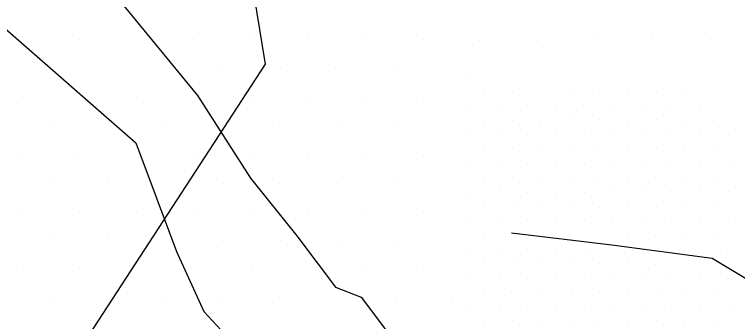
# Model space of a CAD drawing. Extents: x 1602514 to 1609837, y 863887 to 871157.
# Drawn here: x 1605875.4 to 1606053.3, y 867142.8 to 867218.3 of the extents above; entities that cross this region are included whole.
import ezdxf

# ---------------------------------------------------------------- set-up
doc = ezdxf.new("R2010")
doc.units = 0
for name, color, linetype in [('Survey-Flow line', 7, 'Continuous'), ('Survey-Ridge Lines', 7, 'Continuous'), ('Survey-Spot dirt', 7, 'Continuous'), ('Survey-Vegetation trees', 7, 'Continuous')]:
    doc.layers.add(name, color=color, linetype=linetype)

msp = doc.modelspace()

# ---------------------------------------------------------------- linework, layer by layer
at = {"layer": 'Survey-Flow line'}
msp.add_lwpolyline([(1606230.1, 867046.03), (1606213.28, 867064.94), (1606199.3, 867082.33), (1606181.86, 867099.85), (1606161.87, 867113.9), (1606139.26, 867123.55), (1606117.41, 867134.48), (1606095, 867144.39), (1606069.76, 867144.68), (1606047.04, 867158.31), (1606022.39, 867161.6), (1605997.68, 867164.55)], dxfattribs=at)
msp.add_lwpolyline([(1606230.1, 867046.03), (1606213.28, 867064.94), (1606199.3, 867082.33), (1606181.86, 867099.85), (1606161.87, 867113.9), (1606139.26, 867123.55), (1606117.41, 867134.48), (1606095, 867144.39), (1606069.76, 867144.68), (1606047.04, 867158.31), (1606022.39, 867161.6), (1605997.68, 867164.55)], dxfattribs=at)
at = {"layer": 'Survey-Ridge Lines'}
for points in [[(1605760.37, 867350.74), (1605769.33, 867334.89), (1605786.8, 867315.56), (1605810.95, 867292.32), (1605868.77, 867267.38), (1605891.04, 867234.31), (1605920.44, 867198.43), (1605933.46, 867178.11), (1605944.86, 867163.91), (1605954.37, 867151.23), (1605960.71, 867148.81), (1605966.67, 867140.84), (1605979.6, 867121.76), (1605991.86, 867087.03)], [(1605760.37, 867350.74), (1605769.33, 867334.89), (1605786.8, 867315.56), (1605810.95, 867292.32), (1605868.77, 867267.38), (1605891.04, 867234.31), (1605920.44, 867198.43), (1605933.46, 867178.11), (1605944.86, 867163.91), (1605954.37, 867151.23), (1605960.71, 867148.81), (1605966.67, 867140.84), (1605979.6, 867121.76), (1605991.86, 867087.03)], [(1605869.78, 867217.78), (1605905.28, 867186.75), (1605915.28, 867160.05), (1605922, 867145.29), (1605933.71, 867132.64), (1605938.35, 867126.52), (1605947.66, 867119.07), (1605962.26, 867099.88), (1605980.03, 867079.01), (1605995.61, 867053.57), (1606010.43, 867033.43), (1606026.52, 867002.69), (1606042.95, 866962.5), (1606070.33, 866925.45)], [(1605869.78, 867217.78), (1605905.28, 867186.75), (1605915.28, 867160.05), (1605922, 867145.29), (1605933.71, 867132.64), (1605938.35, 867126.52), (1605947.66, 867119.07), (1605962.26, 867099.88), (1605980.03, 867079.01), (1605995.61, 867053.57), (1606010.43, 867033.43), (1606026.52, 867002.69), (1606042.95, 866962.5), (1606070.33, 866925.45)]]:
    msp.add_lwpolyline(points, dxfattribs=at)
at = {"layer": 'Survey-Spot dirt'}
for p, q in [((1605891.34, 867212.18), (1605891.34, 867212.18)), ((1605891.34, 867212.18), (1605891.34, 867212.18)), ((1605919.42, 867212.23), (1605919.42, 867212.23)), ((1605919.42, 867212.23), (1605919.42, 867212.23)), ((1605933.57, 867212.08), (1605933.57, 867212.08)), ((1605933.57, 867212.08), (1605933.57, 867212.08)), ((1605947.72, 867212.1), (1605947.72, 867212.1)), ((1605947.72, 867212.1), (1605947.72, 867212.1)), ((1605961.75, 867212.18), (1605961.75, 867212.18)), ((1605961.75, 867212.18), (1605961.75, 867212.18)), ((1605976.05, 867212.13), (1605976.05, 867212.13)), ((1605976.05, 867212.13), (1605976.05, 867212.13)), ((1605989.84, 867212.03), (1605989.84, 867212.03)), ((1605989.84, 867212.03), (1605989.84, 867212.03)), ((1606004.17, 867212.01), (1606004.17, 867212.01)), ((1606004.17, 867212.01), (1606004.17, 867212.01)), ((1606018.16, 867212.16), (1606018.16, 867212.16)), ((1606018.16, 867212.16), (1606018.16, 867212.16)), ((1606032.46, 867212.08), (1606032.46, 867212.08)), ((1606032.46, 867212.08), (1606032.46, 867212.08)), ((1606046.63, 867212.09), (1606046.63, 867212.09)), ((1606046.63, 867212.09), (1606046.63, 867212.09)), ((1605926.64, 867205), (1605926.64, 867205)), ((1605926.64, 867205), (1605926.64, 867205)), ((1605940.85, 867205.12), (1605940.85, 867205.12)), ((1605940.85, 867205.12), (1605940.85, 867205.12)), ((1605954.43, 867205.17), (1605954.43, 867205.17)), ((1605954.43, 867205.17), (1605954.43, 867205.17)), ((1605968.76, 867205.11), (1605968.76, 867205.11)), ((1605968.76, 867205.11), (1605968.76, 867205.11)), ((1605987.53, 867202.58), (1605987.53, 867202.58)), ((1605987.53, 867202.58), (1605987.53, 867202.58)), ((1605990.88, 867199.42), (1605990.88, 867199.42)), ((1605990.88, 867199.42), (1605990.88, 867199.42)), ((1605997.82, 867199.26), (1605997.82, 867199.26)), ((1605997.82, 867199.26), (1605997.82, 867199.26)), ((1606012.04, 867199.24), (1606012.04, 867199.24)), ((1606012.04, 867199.24), (1606012.04, 867199.24)), ((1606019.32, 867199.55), (1606019.32, 867199.55)), ((1606019.32, 867199.55), (1606019.32, 867199.55)), ((1606026.14, 867199.54), (1606026.14, 867199.54)), ((1606026.14, 867199.54), (1606026.14, 867199.54)), ((1606033.4, 867199.33), (1606033.4, 867199.33)), ((1606033.4, 867199.33), (1606033.4, 867199.33)), ((1606040.45, 867199.41), (1606040.45, 867199.41)), ((1606040.45, 867199.41), (1606040.45, 867199.41)), ((1605877.3, 867198.07), (1605877.3, 867198.07)), ((1605877.3, 867198.07), (1605877.3, 867198.07)), ((1605905.51, 867197.95), (1605905.51, 867197.95)), ((1605905.51, 867197.95), (1605905.51, 867197.95)), ((1605933.52, 867197.91), (1605933.52, 867197.91)), ((1605933.52, 867197.91), (1605933.52, 867197.91)), ((1605947.93, 867197.79), (1605947.93, 867197.79)), ((1605947.93, 867197.79), (1605947.93, 867197.79)), ((1605961.86, 867198.08), (1605961.86, 867198.08)), ((1605961.86, 867198.08), (1605961.86, 867198.08)), ((1605976.05, 867197.78), (1605976.05, 867197.78)), ((1605976.05, 867197.78), (1605976.05, 867197.78)), ((1605987.42, 867195.94), (1605987.42, 867195.94)), ((1605987.42, 867195.94), (1605987.42, 867195.94)), ((1605994.59, 867195.89), (1605994.59, 867195.89)), ((1605994.59, 867195.89), (1605994.59, 867195.89)), ((1606001.63, 867196.04), (1606001.63, 867196.04)), ((1606001.63, 867196.04), (1606001.63, 867196.04)), ((1606008.64, 867195.74), (1606008.64, 867195.74)), ((1606008.64, 867195.74), (1606008.64, 867195.74)), ((1606015.51, 867195.95), (1606015.51, 867195.95)), ((1606015.51, 867195.95), (1606015.51, 867195.95)), ((1606022.73, 867195.92), (1606022.73, 867195.92)), ((1606022.73, 867195.92), (1606022.73, 867195.92)), ((1606029.61, 867195.83), (1606029.61, 867195.83)), ((1606029.61, 867195.83), (1606029.61, 867195.83)), ((1606036.79, 867195.92), (1606036.79, 867195.92)), ((1606036.79, 867195.92), (1606036.79, 867195.92)), ((1606044, 867195.9), (1606044, 867195.9)), ((1606044, 867195.9), (1606044, 867195.9)), ((1605990.9, 867192.11), (1605990.9, 867192.11)), ((1605990.9, 867192.11), (1605990.9, 867192.11)), ((1605997.99, 867192.34), (1605997.99, 867192.34)), ((1605997.99, 867192.34), (1605997.99, 867192.34)), ((1606004.91, 867192.32), (1606004.91, 867192.32)), ((1606004.91, 867192.32), (1606004.91, 867192.32)), ((1606012.19, 867192.43), (1606012.19, 867192.43)), ((1606012.19, 867192.43), (1606012.19, 867192.43)), ((1606019.22, 867192.42), (1606019.22, 867192.42)), ((1606019.22, 867192.42), (1606019.22, 867192.42)), ((1606026.37, 867192.25), (1606026.37, 867192.25)), ((1606026.37, 867192.25), (1606026.37, 867192.25)), ((1606033.24, 867192.47), (1606033.24, 867192.47)), ((1606033.24, 867192.47), (1606033.24, 867192.47)), ((1606040.46, 867192.25), (1606040.46, 867192.25)), ((1606040.46, 867192.25), (1606040.46, 867192.25)), ((1606047.45, 867192.27), (1606047.45, 867192.27)), ((1606047.45, 867192.27), (1606047.45, 867192.27)), ((1605884.16, 867190.85), (1605884.16, 867190.85)), ((1605884.16, 867190.85), (1605884.16, 867190.85)), ((1605912.63, 867190.84), (1605912.63, 867190.84)), ((1605912.63, 867190.84), (1605912.63, 867190.84)), ((1605926.67, 867190.92), (1605926.67, 867190.92)), ((1605926.67, 867190.92), (1605926.67, 867190.92)), ((1605940.65, 867190.93), (1605940.65, 867190.93)), ((1605940.65, 867190.93), (1605940.65, 867190.93)), ((1605954.78, 867190.75), (1605954.78, 867190.75)), ((1605954.78, 867190.75), (1605954.78, 867190.75)), ((1605968.77, 867190.8), (1605968.77, 867190.8)), ((1605968.77, 867190.8), (1605968.77, 867190.8)), ((1605987.37, 867188.88), (1605987.37, 867188.88)), ((1605987.37, 867188.88), (1605987.37, 867188.88)), ((1605994.41, 867188.88), (1605994.41, 867188.88)), ((1605994.41, 867188.88), (1605994.41, 867188.88)), ((1606001.61, 867188.87), (1606001.61, 867188.87)), ((1606001.61, 867188.87), (1606001.61, 867188.87)), ((1606008.62, 867189), (1606008.62, 867189)), ((1606008.62, 867189), (1606008.62, 867189)), ((1606015.7, 867189.05), (1606015.7, 867189.05)), ((1606015.7, 867189.05), (1606015.7, 867189.05)), ((1606022.68, 867188.94), (1606022.68, 867188.94)), ((1606022.68, 867188.94), (1606022.68, 867188.94)), ((1606029.97, 867188.59), (1606029.97, 867188.59)), ((1606029.97, 867188.59), (1606029.97, 867188.59)), ((1606036.84, 867188.91), (1606036.84, 867188.91)), ((1606036.84, 867188.91), (1606036.84, 867188.91)), ((1606043.89, 867188.79), (1606043.89, 867188.79)), ((1606043.89, 867188.79), (1606043.89, 867188.79)), ((1606050.95, 867188.92), (1606050.95, 867188.92)), ((1606050.95, 867188.92), (1606050.95, 867188.92)), ((1605990.96, 867185.22), (1605990.96, 867185.22)), ((1605990.96, 867185.22), (1605990.96, 867185.22)), ((1605998.04, 867185.34), (1605998.04, 867185.34)), ((1605998.04, 867185.34), (1605998.04, 867185.34)), ((1606005.16, 867185.2), (1606005.16, 867185.2)), ((1606005.16, 867185.2), (1606005.16, 867185.2)), ((1606012.02, 867185.17), (1606012.02, 867185.17)), ((1606012.02, 867185.17), (1606012.02, 867185.17)), ((1606019.03, 867185.19), (1606019.03, 867185.19)), ((1606019.03, 867185.19), (1606019.03, 867185.19)), ((1606026.2, 867185.43), (1606026.2, 867185.43)), ((1606026.2, 867185.43), (1606026.2, 867185.43)), ((1606033.23, 867185.34), (1606033.23, 867185.34)), ((1606033.23, 867185.34), (1606033.23, 867185.34)), ((1606040.34, 867185.51), (1606040.34, 867185.51)), ((1606040.34, 867185.51), (1606040.34, 867185.51)), ((1606047.55, 867185.25), (1606047.55, 867185.25)), ((1606047.55, 867185.25), (1606047.55, 867185.25)), ((1605877.12, 867184.18), (1605877.12, 867184.18)), ((1605877.12, 867184.18), (1605877.12, 867184.18)), ((1605891.26, 867183.87), (1605891.26, 867183.87)), ((1605891.26, 867183.87), (1605891.26, 867183.87)), ((1605919.56, 867183.93), (1605919.56, 867183.93)), ((1605919.56, 867183.93), (1605919.56, 867183.93)), ((1605933.51, 867183.78), (1605933.51, 867183.78)), ((1605933.51, 867183.78), (1605933.51, 867183.78)), ((1605947.61, 867183.84), (1605947.61, 867183.84)), ((1605947.61, 867183.84), (1605947.61, 867183.84)), ((1605961.89, 867183.73), (1605961.89, 867183.73)), ((1605961.89, 867183.73), (1605961.89, 867183.73)), ((1605976.08, 867183.7), (1605976.08, 867183.7)), ((1605976.08, 867183.7), (1605976.08, 867183.7)), ((1605987.27, 867181.7), (1605987.27, 867181.7)), ((1605987.27, 867181.7), (1605987.27, 867181.7)), ((1605994.51, 867181.91), (1605994.51, 867181.91)), ((1605994.51, 867181.91), (1605994.51, 867181.91)), ((1606001.58, 867181.65), (1606001.58, 867181.65)), ((1606001.58, 867181.65), (1606001.58, 867181.65)), ((1606008.45, 867181.69), (1606008.45, 867181.69)), ((1606008.45, 867181.69), (1606008.45, 867181.69)), ((1606015.68, 867181.8), (1606015.68, 867181.8)), ((1606015.68, 867181.8), (1606015.68, 867181.8)), ((1606022.71, 867181.82), (1606022.71, 867181.82)), ((1606022.71, 867181.82), (1606022.71, 867181.82)), ((1606029.58, 867181.85), (1606029.58, 867181.85)), ((1606029.58, 867181.85), (1606029.58, 867181.85)), ((1606036.86, 867181.92), (1606036.86, 867181.92)), ((1606036.86, 867181.92), (1606036.86, 867181.92)), ((1606043.89, 867181.63), (1606043.89, 867181.63)), ((1606043.89, 867181.63), (1606043.89, 867181.63)), ((1606051.19, 867181.67), (1606051.19, 867181.67)), ((1606051.19, 867181.67), (1606051.19, 867181.67)), ((1605990.8, 867178.19), (1605990.8, 867178.19)), ((1605990.8, 867178.19), (1605990.8, 867178.19)), ((1605997.92, 867178.19), (1605997.92, 867178.19)), ((1605997.92, 867178.19), (1605997.92, 867178.19)), ((1606005.13, 867178.31), (1606005.13, 867178.31)), ((1606005.13, 867178.31), (1606005.13, 867178.31)), ((1606012.2, 867178.21), (1606012.2, 867178.21)), ((1606012.2, 867178.21), (1606012.2, 867178.21)), ((1606019.16, 867178.16), (1606019.16, 867178.16)), ((1606019.16, 867178.16), (1606019.16, 867178.16)), ((1606026.15, 867178.18), (1606026.15, 867178.18)), ((1606026.15, 867178.18), (1606026.15, 867178.18)), ((1606033.19, 867178.28), (1606033.19, 867178.28)), ((1606033.19, 867178.28), (1606033.19, 867178.28)), ((1606040.57, 867178.26), (1606040.57, 867178.26)), ((1606040.57, 867178.26), (1606040.57, 867178.26)), ((1606047.38, 867178.24), (1606047.38, 867178.24)), ((1606047.38, 867178.24), (1606047.38, 867178.24)), ((1605884.25, 867176.72), (1605884.25, 867176.72)), ((1605884.25, 867176.72), (1605884.25, 867176.72)), ((1605898.35, 867176.9), (1605898.35, 867176.9)), ((1605898.35, 867176.9), (1605898.35, 867176.9)), ((1605926.76, 867176.78), (1605926.76, 867176.78)), ((1605926.76, 867176.78), (1605926.76, 867176.78)), ((1605940.72, 867176.83), (1605940.72, 867176.83)), ((1605940.72, 867176.83), (1605940.72, 867176.83)), ((1605954.81, 867176.67), (1605954.81, 867176.67)), ((1605954.81, 867176.67), (1605954.81, 867176.67)), ((1605968.99, 867176.72), (1605968.99, 867176.72)), ((1605968.99, 867176.72), (1605968.99, 867176.72)), ((1605987.37, 867174.63), (1605987.37, 867174.63)), ((1605987.37, 867174.63), (1605987.37, 867174.63)), ((1605994.62, 867174.73), (1605994.62, 867174.73)), ((1605994.62, 867174.73), (1605994.62, 867174.73)), ((1606001.55, 867174.59), (1606001.55, 867174.59)), ((1606001.55, 867174.59), (1606001.55, 867174.59)), ((1606008.61, 867174.57), (1606008.61, 867174.57)), ((1606008.61, 867174.57), (1606008.61, 867174.57)), ((1606015.58, 867174.67), (1606015.58, 867174.67)), ((1606015.58, 867174.67), (1606015.58, 867174.67)), ((1606022.72, 867174.72), (1606022.72, 867174.72)), ((1606022.72, 867174.72), (1606022.72, 867174.72)), ((1606029.9, 867174.69), (1606029.9, 867174.69)), ((1606029.9, 867174.69), (1606029.9, 867174.69)), ((1606036.89, 867174.69), (1606036.89, 867174.69)), ((1606036.89, 867174.69), (1606036.89, 867174.69)), ((1606043.93, 867175.04), (1606043.93, 867175.04)), ((1606043.93, 867175.04), (1606043.93, 867175.04)), ((1606051.1, 867174.71), (1606051.1, 867174.71)), ((1606051.1, 867174.71), (1606051.1, 867174.71)), ((1605990.91, 867171.21), (1605990.91, 867171.21)), ((1605990.91, 867171.21), (1605990.91, 867171.21)), ((1605998.1, 867171.18), (1605998.1, 867171.18)), ((1605998.1, 867171.18), (1605998.1, 867171.18)), ((1606005.11, 867171.18), (1606005.11, 867171.18)), ((1606005.11, 867171.18), (1606005.11, 867171.18)), ((1606012.14, 867170.98), (1606012.14, 867170.98)), ((1606012.14, 867170.98), (1606012.14, 867170.98)), ((1606019.26, 867170.98), (1606019.26, 867170.98)), ((1606019.26, 867170.98), (1606019.26, 867170.98)), ((1606026.17, 867170.95), (1606026.17, 867170.95)), ((1606026.17, 867170.95), (1606026.17, 867170.95)), ((1606033.24, 867171.21), (1606033.24, 867171.21)), ((1606033.24, 867171.21), (1606033.24, 867171.21)), ((1606040.5, 867171.13), (1606040.5, 867171.13)), ((1606040.5, 867171.13), (1606040.5, 867171.13)), ((1606047.49, 867171.19), (1606047.49, 867171.19)), ((1606047.49, 867171.19), (1606047.49, 867171.19)), ((1605877.27, 867169.85), (1605877.27, 867169.85)), ((1605877.27, 867169.85), (1605877.27, 867169.85)), ((1605891.33, 867169.75), (1605891.33, 867169.75)), ((1605891.33, 867169.75), (1605891.33, 867169.75)), ((1605905.34, 867169.84), (1605905.34, 867169.84)), ((1605905.34, 867169.84), (1605905.34, 867169.84)), ((1605919.52, 867169.73), (1605919.52, 867169.73)), ((1605919.52, 867169.73), (1605919.52, 867169.73)), ((1605933.55, 867169.78), (1605933.55, 867169.78)), ((1605933.55, 867169.78), (1605933.55, 867169.78)), ((1605947.75, 867169.71), (1605947.75, 867169.71)), ((1605947.75, 867169.71), (1605947.75, 867169.71)), ((1605961.84, 867169.61), (1605961.84, 867169.61)), ((1605961.84, 867169.61), (1605961.84, 867169.61)), ((1605975.96, 867169.73), (1605975.96, 867169.73)), ((1605975.96, 867169.73), (1605975.96, 867169.73)), ((1605987.33, 867167.94), (1605987.33, 867167.94)), ((1605987.33, 867167.94), (1605987.33, 867167.94)), ((1605994.41, 867167.72), (1605994.41, 867167.72)), ((1605994.41, 867167.72), (1605994.41, 867167.72)), ((1606001.52, 867167.75), (1606001.52, 867167.75)), ((1606001.52, 867167.75), (1606001.52, 867167.75)), ((1606008.52, 867167.67), (1606008.52, 867167.67)), ((1606008.52, 867167.67), (1606008.52, 867167.67)), ((1606015.67, 867167.71), (1606015.67, 867167.71)), ((1606015.67, 867167.71), (1606015.67, 867167.71)), ((1606022.56, 867167.49), (1606022.56, 867167.49)), ((1606022.56, 867167.49), (1606022.56, 867167.49)), ((1606029.68, 867167.41), (1606029.68, 867167.41)), ((1606029.68, 867167.41), (1606029.68, 867167.41)), ((1606036.98, 867167.51), (1606036.98, 867167.51)), ((1606036.98, 867167.51), (1606036.98, 867167.51)), ((1606044.01, 867167.59), (1606044.01, 867167.59)), ((1606044.01, 867167.59), (1606044.01, 867167.59)), ((1606050.94, 867167.54), (1606050.94, 867167.54)), ((1606050.94, 867167.54), (1606050.94, 867167.54)), ((1605990.9, 867164.18), (1605990.9, 867164.18)), ((1605990.9, 867164.18), (1605990.9, 867164.18)), ((1606026.41, 867163.88), (1606026.41, 867163.88)), ((1606026.41, 867163.88), (1606026.41, 867163.88)), ((1606033.21, 867163.94), (1606033.21, 867163.94)), ((1606033.21, 867163.94), (1606033.21, 867163.94)), ((1606040.49, 867163.93), (1606040.49, 867163.93)), ((1606040.49, 867163.93), (1606040.49, 867163.93)), ((1606047.38, 867164.21), (1606047.38, 867164.21)), ((1606047.38, 867164.21), (1606047.38, 867164.21)), ((1605884.24, 867162.88), (1605884.24, 867162.88)), ((1605884.24, 867162.88), (1605884.24, 867162.88)), ((1605898.5, 867162.88), (1605898.5, 867162.88)), ((1605898.5, 867162.88), (1605898.5, 867162.88)), ((1605926.69, 867162.69), (1605926.69, 867162.69)), ((1605926.69, 867162.69), (1605926.69, 867162.69)), ((1605940.86, 867162.71), (1605940.86, 867162.71)), ((1605940.86, 867162.71), (1605940.86, 867162.71)), ((1605954.77, 867162.45), (1605954.77, 867162.45)), ((1605954.77, 867162.45), (1605954.77, 867162.45)), ((1605969, 867162.54), (1605969, 867162.54)), ((1605969, 867162.54), (1605969, 867162.54)), ((1605987.45, 867160.57), (1605987.45, 867160.57)), ((1605987.45, 867160.57), (1605987.45, 867160.57)), ((1605994.52, 867160.48), (1605994.52, 867160.48)), ((1605994.52, 867160.48), (1605994.52, 867160.48)), ((1606001.61, 867160.5), (1606001.61, 867160.5)), ((1606001.61, 867160.5), (1606001.61, 867160.5)), ((1606008.64, 867160.63), (1606008.64, 867160.63)), ((1606008.64, 867160.63), (1606008.64, 867160.63)), ((1606015.79, 867160.64), (1606015.79, 867160.64)), ((1606015.79, 867160.64), (1606015.79, 867160.64)), ((1606050.81, 867160.38), (1606050.81, 867160.38)), ((1606050.81, 867160.38), (1606050.81, 867160.38)), ((1605990.76, 867157.04), (1605990.76, 867157.04)), ((1605990.76, 867157.04), (1605990.76, 867157.04)), ((1605998.09, 867157.48), (1605998.09, 867157.48)), ((1605998.09, 867157.48), (1605998.09, 867157.48)), ((1606005.12, 867157.06), (1606005.12, 867157.06)), ((1606005.12, 867157.06), (1606005.12, 867157.06)), ((1606012.29, 867157.08), (1606012.29, 867157.08)), ((1606012.29, 867157.08), (1606012.29, 867157.08)), ((1606019.24, 867157.06), (1606019.24, 867157.06)), ((1606019.24, 867157.06), (1606019.24, 867157.06)), ((1606026.16, 867157.21), (1606026.16, 867157.21)), ((1606026.16, 867157.21), (1606026.16, 867157.21)), ((1606033.14, 867156.93), (1606033.14, 867156.93)), ((1606033.14, 867156.93), (1606033.14, 867156.93)), ((1605877.61, 867155.51), (1605877.61, 867155.51)), ((1605877.61, 867155.51), (1605877.61, 867155.51)), ((1605891.48, 867155.74), (1605891.48, 867155.74)), ((1605891.48, 867155.74), (1605891.48, 867155.74)), ((1605933.64, 867155.65), (1605933.64, 867155.65)), ((1605933.64, 867155.65), (1605933.64, 867155.65)), ((1605961.77, 867155.55), (1605961.77, 867155.55)), ((1605961.77, 867155.55), (1605961.77, 867155.55)), ((1605975.93, 867155.53), (1605975.93, 867155.53)), ((1605975.93, 867155.53), (1605975.93, 867155.53)), ((1605987.46, 867153.55), (1605987.46, 867153.55)), ((1605987.46, 867153.55), (1605987.46, 867153.55)), ((1605994.66, 867153.51), (1605994.66, 867153.51)), ((1605994.66, 867153.51), (1605994.66, 867153.51)), ((1606001.53, 867153.4), (1606001.53, 867153.4)), ((1606001.53, 867153.4), (1606001.53, 867153.4)), ((1606008.62, 867153.46), (1606008.62, 867153.46)), ((1606008.62, 867153.46), (1606008.62, 867153.46)), ((1606015.62, 867153.62), (1606015.62, 867153.62)), ((1606015.62, 867153.62), (1606015.62, 867153.62)), ((1606022.83, 867153.61), (1606022.83, 867153.61)), ((1606022.83, 867153.61), (1606022.83, 867153.61)), ((1606029.74, 867153.68), (1606029.74, 867153.68)), ((1606029.74, 867153.68), (1606029.74, 867153.68)), ((1606036.75, 867153.62), (1606036.75, 867153.62)), ((1606036.75, 867153.62), (1606036.75, 867153.62)), ((1606043.98, 867153.48), (1606043.98, 867153.48)), ((1606043.98, 867153.48), (1606043.98, 867153.48)), ((1606050.93, 867153.49), (1606050.93, 867153.49)), ((1606050.93, 867153.49), (1606050.93, 867153.49)), ((1605991.03, 867150.07), (1605991.03, 867150.07)), ((1605991.03, 867150.07), (1605991.03, 867150.07)), ((1605997.65, 867149.89), (1605997.65, 867149.89)), ((1605997.65, 867149.89), (1605997.65, 867149.89)), ((1606005.01, 867150.16), (1606005.01, 867150.16)), ((1606005.01, 867150.16), (1606005.01, 867150.16)), ((1606012.34, 867150), (1606012.34, 867150)), ((1606012.34, 867150), (1606012.34, 867150)), ((1606019.24, 867149.98), (1606019.24, 867149.98)), ((1606019.24, 867149.98), (1606019.24, 867149.98)), ((1606026.36, 867149.89), (1606026.36, 867149.89)), ((1606026.36, 867149.89), (1606026.36, 867149.89)), ((1606033.52, 867149.93), (1606033.52, 867149.93)), ((1606033.52, 867149.93), (1606033.52, 867149.93)), ((1606040.44, 867150.1), (1606040.44, 867150.1)), ((1606040.44, 867150.1), (1606040.44, 867150.1)), ((1606047.25, 867150.15), (1606047.25, 867150.15)), ((1606047.25, 867150.15), (1606047.25, 867150.15)), ((1605884.38, 867148.59), (1605884.38, 867148.59)), ((1605884.38, 867148.59), (1605884.38, 867148.59)), ((1605912.55, 867148.7), (1605912.55, 867148.7)), ((1605912.55, 867148.7), (1605912.55, 867148.7)), ((1605926.54, 867148.42), (1605926.54, 867148.42)), ((1605926.54, 867148.42), (1605926.54, 867148.42)), ((1605940.61, 867148.64), (1605940.61, 867148.64)), ((1605940.61, 867148.64), (1605940.61, 867148.64)), ((1605969.08, 867148.37), (1605969.08, 867148.37)), ((1605969.08, 867148.37), (1605969.08, 867148.37)), ((1605983.05, 867148.55), (1605983.05, 867148.55)), ((1605983.05, 867148.55), (1605983.05, 867148.55)), ((1605987.42, 867146.58), (1605987.42, 867146.58)), ((1605987.42, 867146.58), (1605987.42, 867146.58)), ((1605994.65, 867146.24), (1605994.65, 867146.24)), ((1605994.65, 867146.24), (1605994.65, 867146.24)), ((1606001.65, 867146.41), (1606001.65, 867146.41)), ((1606001.65, 867146.41), (1606001.65, 867146.41)), ((1606008.59, 867146.4), (1606008.59, 867146.4)), ((1606008.59, 867146.4), (1606008.59, 867146.4)), ((1606015.59, 867146.46), (1606015.59, 867146.46)), ((1606015.59, 867146.46), (1606015.59, 867146.46)), ((1606022.77, 867146.55), (1606022.77, 867146.55)), ((1606022.77, 867146.55), (1606022.77, 867146.55)), ((1606029.85, 867146.47), (1606029.85, 867146.47)), ((1606029.85, 867146.47), (1606029.85, 867146.47)), ((1606037.12, 867146.48), (1606037.12, 867146.48)), ((1606037.12, 867146.48), (1606037.12, 867146.48)), ((1606043.93, 867146.49), (1606043.93, 867146.49)), ((1606043.93, 867146.49), (1606043.93, 867146.49)), ((1606051.25, 867146.4), (1606051.25, 867146.4)), ((1606051.25, 867146.4), (1606051.25, 867146.4)), ((1605991.03, 867142.98), (1605991.03, 867142.98)), ((1605991.03, 867142.98), (1605991.03, 867142.98)), ((1605998.04, 867142.95), (1605998.04, 867142.95)), ((1605998.04, 867142.95), (1605998.04, 867142.95)), ((1606005.02, 867143.09), (1606005.02, 867143.09)), ((1606005.02, 867143.09), (1606005.02, 867143.09)), ((1606012.1, 867142.85), (1606012.1, 867142.85)), ((1606012.1, 867142.85), (1606012.1, 867142.85)), ((1606019.05, 867142.9), (1606019.05, 867142.9)), ((1606019.05, 867142.9), (1606019.05, 867142.9)), ((1606026.19, 867143.05), (1606026.19, 867143.05)), ((1606026.19, 867143.05), (1606026.19, 867143.05)), ((1606033.33, 867143.02), (1606033.33, 867143.02)), ((1606033.33, 867143.02), (1606033.33, 867143.02)), ((1606040.35, 867143.15), (1606040.35, 867143.15)), ((1606040.35, 867143.15), (1606040.35, 867143.15)), ((1606047.5, 867143.09), (1606047.5, 867143.09)), ((1606047.5, 867143.09), (1606047.5, 867143.09))]:
    msp.add_line(p, q, dxfattribs=at)
at = {"layer": 'Survey-Vegetation trees'}
msp.add_lwpolyline([(1605792.64, 867252.16), (1605890.79, 867280.68), (1605930, 867249.29), (1605937.06, 867206.13), (1605887.99, 867130.68), (1606004.06, 866981.19), (1606052.88, 866916.76)], dxfattribs=at)
msp.add_lwpolyline([(1605792.64, 867252.16), (1605890.79, 867280.68), (1605930, 867249.29), (1605937.06, 867206.13), (1605887.99, 867130.68), (1606004.06, 866981.19), (1606052.88, 866916.76)], dxfattribs=at)

doc.saveas('drawing.dxf')
